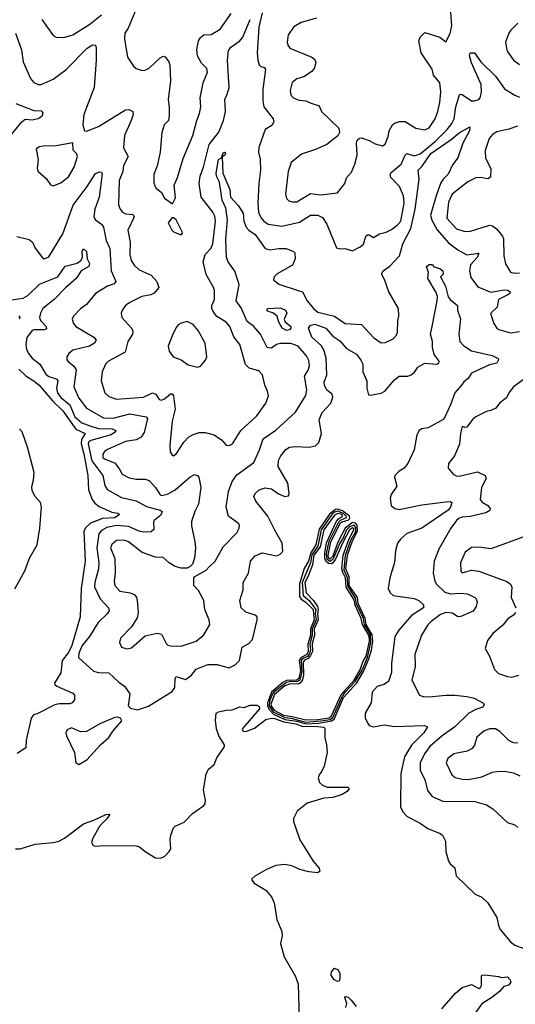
# Model space of a CAD drawing. Extents: x 2133489 to 2292442, y 756223 to 916462.
# Tile 405 of 463: x 2231121 to 2234418, y 890750 to 897295. Entities that reach past the tile are written whole.
import ezdxf

# ---------------------------------------------------------------- set-up
doc = ezdxf.new("R2010")
doc.units = 0

msp = doc.modelspace()

# ---------------------------------------------------------------- linework, layer by layer
at = {"layer": '0CON20XD'}
for points in [[(2231268.1, 897295), (2231345, 897188.8), (2231365, 897179.2), (2231415, 897176.7), (2231475, 897194.6), (2231588.9, 897265), (2231665, 897326.1)], [(2231887.5, 897345), (2231842.1, 897237.9), (2231820.8, 897205), (2231817.7, 897167.7), (2231838, 897045), (2231877.5, 896985), (2231895, 896970), (2231935, 896958), (2231955, 896959.2), (2231984, 896975), (2232055, 897040.8), (2232075, 897052), (2232088.6, 897048.6), (2232114.2, 897015), (2232120.6, 896995), (2232124.4, 896885.6), (2232108, 896765), (2232115.9, 896714.1), (2232116, 896655), (2232111.2, 896625), (2232082.2, 896595), (2232065.8, 896545), (2232055.7, 896415), (2232035.6, 896324.4), (2232014.2, 896265.8), (2232012.5, 896215), (2232017.5, 896195), (2232029.2, 896175), (2232065.5, 896145.5), (2232085, 896107.5), (2232138.3, 896071.7), (2232158.7, 896111.3), (2232149.2, 896195), (2232171.9, 896245), (2232207.9, 896372.1), (2232273.3, 896525), (2232298.6, 896625), (2232318, 896672), (2232325.5, 896715), (2232322.2, 896775), (2232341.5, 896875), (2232371.5, 896945), (2232365, 896970), (2232330.8, 897005), (2232303.8, 897053.8), (2232298.8, 897095), (2232311.1, 897155), (2232323.8, 897176.2), (2232345, 897194.2), (2232395, 897197.1), (2232455, 897231.9), (2232527.3, 897335)], [(2232136.4, 894626.4), (2232119.4, 894465), (2232123.2, 894423.2), (2232135, 894400), (2232145, 894396.7), (2232165, 894412), (2232213.8, 894486.2), (2232245, 894520.4), (2232275, 894537.7), (2232315, 894550.4), (2232355, 894550.5), (2232415.5, 894535.5), (2232463, 894503), (2232495, 894466.7), (2232515, 894463.8), (2232536.2, 894475), (2232591.4, 894565), (2232698.2, 894661.8), (2232759.4, 894745), (2232775.7, 894795), (2232770, 894825), (2232750.8, 894865), (2232735.7, 894935), (2232711.7, 894961.7), (2232648.5, 894978.5), (2232624, 895004), (2232585.6, 895135), (2232546.2, 895186.2), (2232519.5, 895255), (2232495, 895283.5), (2232433, 895323), (2232409.8, 895349.8), (2232398.4, 895375), (2232399.6, 895395), (2232417.1, 895435), (2232416.2, 895496.2), (2232409.2, 895519.2), (2232362.2, 895602.2), (2232341.8, 895685), (2232354.6, 895735), (2232392.1, 895775), (2232406.7, 895805), (2232424.7, 895955), (2232418.9, 895988.9), (2232406.4, 896016.4), (2232327.3, 896115), (2232315.9, 896205), (2232321.6, 896255), (2232344.3, 896315), (2232380.8, 896465), (2232445, 896546.5), (2232477.4, 896625), (2232490.5, 896685), (2232484.7, 896765), (2232500.8, 896800.8), (2232513.8, 896845), (2232503.4, 897026.6), (2232510.5, 897089.5), (2232525, 897113.1), (2232585, 897154.6), (2232605, 897179.4), (2232653.5, 897295)], [(2232735, 897340), (2232711.1, 897245), (2232700.5, 897075), (2232704.7, 897024.7), (2232714.1, 896994.1), (2232725, 896983.1), (2232747.2, 896977.2), (2232755.4, 896965.4), (2232739.2, 896830.8), (2232737.6, 896755), (2232744.7, 896715), (2232806.7, 896636.7), (2232810.9, 896615), (2232797.8, 896592.2), (2232754, 896565), (2232712.5, 896445), (2232710, 896415), (2232721.7, 896368.3), (2232722.5, 896295), (2232710.9, 896205), (2232704.7, 896075.3), (2232710, 896015), (2232725, 895980), (2232745.6, 895955), (2232775, 895936.2), (2232865, 895922.2), (2232981.9, 895948.1), (2233055, 895994.6), (2233105, 895996.5), (2233135, 895980), (2233164.5, 895935), (2233227.7, 895777.7), (2233255, 895770.8), (2233285, 895773.3), (2233335, 895758.8), (2233385.8, 895784.2), (2233407.6, 895802.4), (2233422.9, 895855), (2233434.2, 895865), (2233445, 895864.4), (2233475, 895846), (2233515, 895872.2), (2233558.3, 895881.7), (2233595, 895900.5), (2233635, 895930.9), (2233655.3, 895955), (2233677.5, 896075), (2233674.7, 896124.7), (2233648.2, 896185), (2233590.6, 896245), (2233585.6, 896265), (2233590.9, 896279.1), (2233659.3, 896335), (2233685.3, 896394.7), (2233695, 896404.5), (2233745, 896390.7), (2233785, 896402.4), (2233884, 896485), (2233964.8, 896565), (2233995.7, 896605), (2234010.5, 896635), (2234021.3, 896715), (2234047.1, 896795), (2234055, 896800.5), (2234065, 896798.2), (2234125, 896755.5), (2234145, 896754.6), (2234175, 896764.5), (2234184.4, 896775), (2234192.5, 896812.5), (2234189.7, 896865), (2234125, 897008.1), (2234111.7, 897055), (2234117.5, 897075), (2234145.5, 897075.5), (2234187.3, 897015), (2234285, 896919.6), (2234345, 896836.2), (2234413.6, 896793.6), (2234445, 896779.4)], [(2233095, 897305.6), (2232993.9, 897276.1), (2232943.7, 897246.3), (2232906, 897195), (2232900.8, 897145), (2232904.4, 897124.4), (2232918, 897105), (2233064, 897045), (2233079.2, 897035), (2233090.8, 897015), (2233081.1, 896975), (2233067.4, 896952.6), (2233015, 896917.8), (2232965, 896901.4), (2232932.6, 896877.4), (2232920, 896825), (2232925, 896793.3), (2232945, 896772.5), (2232979.1, 896759.1), (2233025, 896755.7), (2233052.8, 896742.8), (2233112.5, 896722.5), (2233127.8, 896685), (2233243, 896573), (2233249.2, 896545), (2233236.6, 896523.4), (2233164.6, 896465.4), (2233088.7, 896431.3), (2232995, 896400.8), (2232927.5, 896345), (2232906.9, 896285), (2232888.3, 896138.3), (2232895.5, 896105.5), (2232911.4, 896091.4), (2232935, 896083.1), (2232965, 896083.5), (2233055, 896139.6), (2233125, 896129.6), (2233235.3, 896144.7), (2233283.1, 896205), (2233295, 896243.8), (2233327.8, 896282.2), (2233350.4, 896335), (2233365.6, 896395), (2233360.8, 896475), (2233365.8, 896494.2), (2233382.2, 896507.8), (2233395, 896508.6), (2233445, 896491.9), (2233485, 896469.4), (2233535, 896456), (2233552.7, 896467.3), (2233572.4, 896517.6), (2233579.4, 896555), (2233600, 896595), (2233613.1, 896606.9), (2233648.3, 896618.3), (2233685, 896618.6), (2233755, 896574.2), (2233815, 896562.5), (2233845, 896576), (2233884.4, 896635), (2233903.1, 896685), (2233915.4, 896745), (2233921.5, 896815), (2233915.4, 896875.4), (2233874, 896925), (2233864, 896965), (2233791.2, 897075), (2233776.4, 897153.6), (2233785, 897177.5), (2233815, 897208.8), (2233915, 897178.8), (2233955, 897147.5), (2233985, 897202.5), (2233996.2, 897255), (2233989.2, 897345)], [(2234435, 897271.1), (2234387.1, 897225), (2234374.3, 897205), (2234352.9, 897145), (2234358, 897105), (2234364, 897085), (2234405.4, 897025.4), (2234445, 896995.8)], [(2231093.6, 897205), (2231133.1, 897095), (2231144, 897014), (2231193.1, 896903.1), (2231215, 896877.1), (2231244.5, 896864.5), (2231264.3, 896864.3), (2231345, 896898.5), (2231429.2, 896960.9), (2231570.6, 897105), (2231605, 897126.9), (2231625.5, 897125.5), (2231630.5, 897105), (2231629.6, 897025), (2231617.1, 896845), (2231548.6, 896665), (2231542.5, 896595), (2231552.5, 896555), (2231565, 896553.3), (2231645, 896584.4), (2231825, 896696.4), (2231847.6, 896697.6), (2231874.2, 896684.2), (2231875.7, 896665), (2231863.6, 896625), (2231819.1, 896525), (2231812.7, 896442.7), (2231843.3, 896385), (2231811.6, 896325), (2231807.3, 896285), (2231782.7, 896225), (2231779.1, 896065), (2231789.1, 896035), (2231805.3, 896015.3), (2231825, 896005.4), (2231875, 895999.4), (2231883.3, 895985), (2231840, 895895), (2231855.4, 895815), (2231854.5, 895735), (2231863.3, 895695), (2231885, 895661.9), (2231915, 895633.1), (2231995, 895596.5), (2232034.6, 895554.6), (2232046.9, 895515), (2232015, 895476.7), (2231993.4, 895466.6), (2231934.7, 895455.3), (2231853.8, 895415), (2231826, 895395), (2231803.8, 895365), (2231795.9, 895344.1), (2231800.8, 895315), (2231865.7, 895245), (2231874.4, 895225), (2231871.5, 895205), (2231840.4, 895155), (2231822.9, 895085), (2231712.5, 895025), (2231691.9, 895005), (2231668.9, 894955), (2231662.5, 894895), (2231686.7, 894815), (2231715, 894790.9), (2231765, 894772.1), (2231945, 894785.4), (2232005, 894815.4), (2232026.9, 894805), (2232049.4, 894769.4), (2232065, 894766.7), (2232085.6, 894775), (2232125, 894808.9), (2232135, 894808.6), (2232144.5, 894794.5), (2232154.6, 894705), (2232136.4, 894626.4)], [(2231095, 896737.9), (2231215, 896691.9), (2231265, 896690), (2231276.4, 896676.4), (2231268.8, 896651.2), (2231243.8, 896635), (2231205, 896626.2), (2231157.7, 896632.3), (2231125, 896605.6), (2231003.8, 896456.2)], [(2233025, 894796.2), (2233031.8, 894835), (2233014.5, 894925), (2233040.6, 894965), (2233048.5, 894995), (2233045, 895030), (2233029.6, 895059.6), (2232973.6, 895125), (2232925, 895143.3), (2232855, 895143.1), (2232830, 895135), (2232795, 895111.8), (2232767, 895117), (2232722.2, 895205), (2232678.2, 895255), (2232635, 895287.9), (2232595, 895379.1), (2232561.2, 895425), (2232580.5, 895535), (2232553.1, 895623.1), (2232506.9, 895685), (2232497.3, 895715), (2232492.2, 895835), (2232504.3, 895965), (2232491.3, 896041.3), (2232469.1, 896095), (2232464.6, 896125), (2232450.4, 896215), (2232430.3, 896255), (2232428.8, 896275), (2232444.7, 896365), (2232463.3, 896376.7), (2232475, 896409.4), (2232485, 896413.8), (2232489.7, 896409.7), (2232485.3, 896394.7), (2232467, 896383), (2232473.1, 896275), (2232518, 896165), (2232524.4, 896115), (2232575, 896060), (2232607.9, 896007.9), (2232612.6, 895955), (2232628.2, 895915), (2232645.9, 895895), (2232686.5, 895866.5), (2232755, 895773.1), (2232785, 895765.4), (2232844.2, 895774.2), (2232893.1, 895773.1), (2232942.5, 895755), (2232951.2, 895745), (2232952.5, 895705), (2232936.8, 895663.2), (2232834.6, 895605.4), (2232814.4, 895585.6), (2232810, 895565), (2232845, 895536.7), (2232974.5, 895495.5), (2233001.2, 895485), (2233034.3, 895425), (2233075.6, 895375), (2233105, 895350), (2233215, 895323.5), (2233286.7, 895275), (2233395, 895269.4), (2233475, 895182.9), (2233525, 895148), (2233555, 895149.2), (2233605.4, 895174.6), (2233625.4, 895194.6), (2233634.5, 895215.5), (2233635.5, 895295), (2233642.9, 895325), (2233640.6, 895375), (2233575.8, 895485.8), (2233548.5, 895568.5), (2233528.2, 895605), (2233537.9, 895625), (2233584.1, 895655.9), (2233647.5, 895725), (2233670, 895805), (2233723.2, 895906.8), (2233752.2, 896035), (2233778.2, 896235), (2233772.5, 896295), (2233798.3, 896321.7), (2233855.6, 896405), (2233991.3, 896498.7), (2234045, 896542.8), (2234115, 896582.5), (2234111.9, 896555), (2234067.7, 896475), (2234035, 896377.5), (2234000.3, 896329.7), (2233971.8, 896268.2), (2233938.4, 896235), (2233920.2, 896205), (2233890.6, 896125), (2233854.5, 895995), (2233862.7, 895962.7), (2233898.4, 895898.4), (2233972.1, 895812.1), (2234034.2, 895764.2), (2234095, 895730.9), (2234173.8, 895743.8), (2234163.1, 895715), (2234120, 895665), (2234113.6, 895625), (2234121.7, 895581.7), (2234168.3, 895518.3), (2234255, 895483.3), (2234345, 895499.8), (2234367.4, 895497.4), (2234382.7, 895485), (2234380.4, 895475), (2234367.8, 895465), (2234305, 895435.8), (2234297.3, 895385), (2234255.7, 895345), (2234254.2, 895335), (2234274.4, 895275), (2234294.6, 895244.6), (2234308.8, 895235), (2234385, 895214.5), (2234445, 895221.8)], [(2234431.9, 896588.1), (2234375, 896566.7), (2234295, 896550.4), (2234265, 896531.9), (2234243.3, 896505), (2234217.5, 896425), (2234220, 896375), (2234254.5, 896305), (2234252.1, 896247.9), (2234235, 896237.8), (2234185, 896246.1), (2234155, 896244.6), (2234101.9, 896218.1), (2233997.3, 896135), (2233973, 896083), (2233962.4, 895975), (2234025.6, 895905), (2234075, 895889.7), (2234112.6, 895887.4), (2234245, 895928.9), (2234265, 895924.4), (2234292.9, 895905), (2234331.9, 895855), (2234338.3, 895838.3), (2234340.6, 895725), (2234351.9, 895671.9), (2234385, 895617.1), (2234415, 895609.1), (2234445, 895611.5)], [(2231345, 896190), (2231355, 896194), (2231395, 896211.2), (2231445, 896250), (2231483.3, 896315), (2231506.7, 896385), (2231498.6, 896405), (2231477.9, 896427.9), (2231475, 896476.7), (2231365, 896456.9), (2231280, 896455), (2231251.2, 896448.8), (2231230, 896435), (2231244.2, 896365.8), (2231238.8, 896305), (2231243.8, 896285), (2231298.3, 896238.3), (2231326.1, 896196.1), (2231345, 896190)], [(2231102.8, 895852.8), (2231185, 895833.3), (2231205.6, 895815), (2231225.5, 895775.5), (2231272.6, 895712.6), (2231285, 895705.8), (2231315, 895718), (2231407.6, 895872.4), (2231477.2, 896062.7), (2231569.2, 896185), (2231625, 896272.5), (2231655, 896284.2), (2231665, 896282), (2231670.9, 896270.9), (2231651.1, 896115), (2231620.5, 896035), (2231615.6, 895985), (2231625.6, 895965), (2231664.7, 895934.7), (2231679.6, 895915), (2231696.6, 895826.6), (2231720.4, 895775), (2231730.3, 895625), (2231760, 895555), (2231750.2, 895539.8), (2231705, 895522.8), (2231625.2, 895474.8), (2231565, 895402.5), (2231525, 895372.5), (2231478.6, 895325), (2231471.1, 895305), (2231478.5, 895275), (2231495.5, 895255), (2231614.2, 895185), (2231629.2, 895165), (2231618.6, 895145), (2231585, 895125.4), (2231475, 895099.2), (2231448, 895075), (2231435.8, 895055), (2231434.4, 895035), (2231440.8, 895025), (2231481.3, 894991.3), (2231496.6, 894966.6), (2231481.1, 894855), (2231515, 894779.5), (2231565, 894712.7), (2231679.5, 894649.5), (2231744, 894646), (2231855, 894674.1), (2231962.5, 894655), (2231970.8, 894645), (2231949.2, 894550.8), (2231930.3, 894519.7), (2231897.1, 894502.9), (2231825, 894490.3), (2231705, 894437.9), (2231685.6, 894425), (2231675, 894407.5), (2231675.4, 894385.4), (2231685, 894375.5), (2231756.4, 894346.4), (2231786.9, 894303.1), (2231803.4, 894273.4), (2231849.9, 894249.9), (2231895, 894239.7), (2231955, 894241.8), (2231982.5, 894232.5), (2232025.6, 894185), (2232055, 894135.8), (2232065, 894131.8), (2232105, 894140.4), (2232155, 894168.9), (2232255, 894255.6), (2232285, 894272), (2232305, 894266), (2232313.3, 894253.3), (2232327.1, 894185), (2232311.6, 894075), (2232285.4, 894025), (2232265, 893960), (2232265, 893930), (2232287.3, 893825), (2232289.6, 893785), (2232283.6, 893716.4), (2232270.8, 893675), (2232255, 893660), (2232235, 893650), (2232195, 893649.2), (2232155, 893660.8), (2232115, 893684.2), (2232075, 893720), (2232025, 893722.5), (2231935, 893753.5), (2231844.7, 893824.7), (2231815, 893835.4), (2231765, 893832.3), (2231735, 893806.7), (2231726.1, 893785), (2231754.6, 893714.6), (2231755.4, 893615), (2231749.1, 893565), (2231753.5, 893533.5), (2231786.9, 893496.9), (2231855.4, 893485.4), (2231883.9, 893473.9), (2231897.3, 893457.3), (2231902.3, 893435), (2231908.5, 893355), (2231901.9, 893318.1), (2231865, 893258.8), (2231792.5, 893185), (2231784.3, 893155), (2231798.8, 893125), (2231835, 893114.2), (2231865, 893119.2), (2231955, 893199.2), (2232035, 893217.5), (2232065, 893210.8), (2232095, 893149.2), (2232107.3, 893137.3), (2232125, 893132.2), (2232195, 893131.4), (2232295.8, 893164.2), (2232345, 893205.7), (2232385.6, 893275), (2232382.5, 893305), (2232351.9, 893375), (2232345.7, 893434.3), (2232310.5, 893500.5), (2232280, 893535), (2232280, 893585), (2232286.4, 893593.6), (2232362.5, 893635), (2232380.9, 893659.1), (2232422.5, 893695), (2232475, 893791.2), (2232565, 893883.8), (2232582, 893915), (2232584, 893935), (2232578, 893945), (2232510, 893995), (2232493.8, 894055), (2232510.1, 894159.9), (2232534.4, 894225.6), (2232565, 894269.6), (2232677.7, 894352.3), (2232716.5, 894435), (2232741.4, 894508.6), (2232825, 894565.5), (2232955, 894686.5), (2233025, 894796.2)], [(2232195, 895864.2), (2232204, 895875), (2232202.5, 895885), (2232162.5, 895965), (2232145, 895978.8), (2232133.3, 895976.7), (2232110, 895945), (2232133.3, 895895), (2232145, 895883.8), (2232195, 895864.2)], [(2231005, 895423.3), (2231145.7, 895444.3), (2231175, 895462.1), (2231253.8, 895536.1), (2231374.4, 895585), (2231425, 895657.3), (2231504, 895676), (2231528.5, 895695), (2231539.5, 895715), (2231537.1, 895757.1), (2231545, 895772), (2231565.4, 895755), (2231570.9, 895705), (2231585.4, 895675), (2231581.8, 895655), (2231531.4, 895625), (2231497.5, 895575), (2231426.9, 895513.1), (2231351.8, 895435), (2231275, 895374.5), (2231258.8, 895345), (2231252.8, 895315), (2231260.8, 895295), (2231297.8, 895255), (2231299.5, 895240.5), (2231286.1, 895233.9), (2231215, 895233.3), (2231205, 895228.1), (2231168.3, 895181.7), (2231162.1, 895135), (2231166.4, 895105), (2231179.2, 895075), (2231205, 895045.4), (2231255.2, 895005.2), (2231295, 894938.2), (2231315, 894923.5), (2231371.8, 894905), (2231375.3, 894895), (2231365.7, 894845), (2231373.2, 894815), (2231395, 894783.5), (2231454.3, 894734.3), (2231487.5, 894655), (2231535, 894614.5), (2231601.8, 894591.8), (2231645, 894578.1), (2231736.7, 894575), (2231760.4, 894565), (2231758, 894555), (2231729.6, 894535), (2231595, 894497.3), (2231582, 894488), (2231577.6, 894475), (2231601.9, 894361.9), (2231674.7, 894265), (2231688.1, 894198.1), (2231703.3, 894173.2), (2231799.4, 894119.4), (2231895, 894097.5), (2231965, 894058.9), (2232055.7, 894035.7), (2232069.4, 894025), (2232059.3, 894000.7), (2232016.4, 893965), (2232011.2, 893955), (2232014.4, 893905.6), (2231995, 893890.5), (2231945, 893887.7), (2231915, 893894.7), (2231845, 893926.9), (2231765, 893932), (2231701, 893919), (2231665, 893899.1), (2231648.5, 893878.5), (2231635.6, 893784.4), (2231647.3, 893687.3), (2231646.5, 893645), (2231620.5, 893555), (2231620, 893525), (2231656.4, 893446.4), (2231712.7, 893385), (2231716.2, 893365), (2231702.9, 893345), (2231642.3, 893287.7), (2231585.8, 893194.2), (2231536.6, 893135), (2231514.7, 893085), (2231512.2, 893055), (2231612, 892965), (2231645.4, 892955.4), (2231715, 892954.5), (2231780.5, 892890.5), (2231818.6, 892865), (2231853.1, 892815), (2231843.8, 892733.8), (2231858.3, 892718.3), (2231905, 892707.5), (2231977.7, 892732.3), (2232113.1, 892816.9), (2232135, 892828.8), (2232154.3, 892855.7), (2232155.7, 892914.3), (2232161.4, 892928.6), (2232225, 892909.4), (2232265, 892938.9), (2232295, 892978.1), (2232371.7, 893008.3), (2232435, 893009.4), (2232515, 892987.5), (2232553.6, 893006.4), (2232582.5, 893035), (2232601.2, 893125), (2232645, 893148.8), (2232668.8, 893175), (2232701.2, 893305), (2232700, 893325), (2232687.1, 893337.1), (2232625, 893356), (2232593.8, 893385), (2232586.2, 893435), (2232607.5, 893505), (2232607.5, 893555), (2232643.3, 893616.7), (2232656.5, 893695), (2232687.8, 893732.2), (2232735, 893752.2), (2232828.3, 893731.7), (2232850.5, 893739.5), (2232866.7, 893755), (2232871.2, 893765), (2232868, 893815), (2232818, 893902), (2232771.8, 893995), (2232692.9, 894095), (2232678.6, 894125), (2232688, 894145), (2232715, 894170), (2232755, 894184.3), (2232795, 894175.7), (2232843.6, 894143.6), (2232885, 894126), (2232910, 894130), (2232913.8, 894146.2), (2232904.4, 894214.4), (2232841.4, 894325), (2232842.9, 894365), (2232857.1, 894395), (2232891.7, 894438.3), (2232915, 894454.4), (2232955, 894458.1), (2233047.3, 894452.7), (2233087.7, 894462.3), (2233110, 894485), (2233128.6, 894545), (2233112.5, 894635), (2233133.1, 894685), (2233191.4, 894745), (2233204.3, 894785), (2233198.6, 894805), (2233165, 894832.2), (2233148.5, 894865), (2233147.3, 894885), (2233163.8, 894935), (2233159.2, 895045), (2233145, 895100.6), (2233127.8, 895127.8), (2233063.2, 895185), (2233041.1, 895245), (2233056.5, 895263.5), (2233085, 895270.3), (2233156.9, 895245), (2233205, 895190.8), (2233250.7, 895160.7), (2233295, 895109.1), (2233361, 895071), (2233391.2, 895031.1), (2233402.6, 895005), (2233403.3, 894955), (2233429.1, 894895), (2233430, 894845), (2233441.9, 894801.9), (2233455, 894798.2), (2233525, 894812.5), (2233548.7, 894825), (2233615, 894900.6), (2233645, 894924.4), (2233703.7, 894926.3), (2233725, 894933.5), (2233747.4, 894952.6), (2233769.2, 894985), (2233815, 895011.4), (2233895, 895006.2), (2233908.8, 895015), (2233910, 895025), (2233878.9, 895068.9), (2233866.4, 895115), (2233866.4, 895155), (2233853.3, 895205), (2233865.3, 895255), (2233898.2, 895425), (2233899.1, 895455), (2233890.8, 895480.8), (2233836.2, 895575), (2233840, 895615), (2233827.5, 895655), (2233845, 895666.7), (2233867.5, 895667.5), (2233875, 895652.5), (2233915, 895642.1), (2233936, 895625), (2233936.7, 895603.3), (2233920, 895585), (2233953.5, 895523.5), (2233972, 895452), (2233983.3, 895435), (2234032.5, 895395), (2234033.5, 895365), (2234052.6, 895307.4), (2234040.9, 895205), (2234049.6, 895155), (2234075, 895127.5), (2234125, 895094.4), (2234263.6, 895063.6), (2234303.6, 895043.6), (2234306.7, 895035), (2234295, 895012.5), (2234245, 895000), (2234126.9, 894945), (2234105, 894909.2), (2234075, 894888.6), (2234059.2, 894865), (2234014.3, 894815), (2233986.2, 894735), (2233941.1, 894638.9), (2233838.5, 894581.5), (2233795.7, 894574.3), (2233777.8, 894565), (2233762.7, 894535), (2233744.6, 894435.4), (2233703.1, 894345), (2233679.2, 894315), (2233645, 894294.3), (2233616.2, 894265), (2233614, 894255), (2233630, 894195), (2233591.7, 894138.3), (2233584.2, 894115), (2233592.5, 894065), (2233616.7, 894045), (2233645, 894038.1), (2233795, 894070.5), (2233955, 894090.5), (2233985, 894092), (2233995.6, 894085.6), (2233986.2, 894055), (2233970.5, 894035), (2233795.6, 893915), (2233695, 893880.4), (2233655.4, 893845), (2233634.5, 893815), (2233620.9, 893765), (2233613.9, 893686.1), (2233583.2, 893585), (2233572.2, 893515), (2233584.3, 893485), (2233605, 893466.7), (2233745, 893447.3), (2233776.2, 893435), (2233807.5, 893405), (2233807.5, 893385), (2233727.5, 893335), (2233641.9, 893238.1), (2233615.5, 893195), (2233593.7, 893016.3), (2233593.6, 892955), (2233573.1, 892896.9), (2233543.4, 892876.6), (2233497.9, 892862.1), (2233465.6, 892825), (2233458.6, 892755), (2233418, 892685), (2233420, 892655), (2233435.8, 892615.8), (2233445, 892604), (2233475, 892594.3), (2233545, 892607.5), (2233615, 892597.7), (2233814.4, 892604.4), (2233833.8, 892595), (2233809.6, 892555), (2233726.9, 892473.1), (2233679.6, 892395), (2233656.8, 892285), (2233653.8, 892063.8), (2233669.1, 892029.1), (2233698.3, 891998.3), (2233784, 891954), (2233835, 891918.6), (2233916.8, 891886.8), (2233933.3, 891875), (2233954, 891835), (2233956, 891765), (2233972.7, 891702.7), (2233983.3, 891685), (2234015, 891657.5), (2234024.3, 891604.3), (2234151.4, 891481.4), (2234195, 891463.3), (2234235.8, 891425.8), (2234295, 891326.7), (2234305.6, 891275), (2234317.6, 891247.6), (2234385, 891165.7), (2234414, 891144), (2234475, 891122.3)], [(2232895, 895229.8), (2232867.5, 895245), (2232844.3, 895285), (2232833.8, 895325), (2232805, 895347.1), (2232773.8, 895355), (2232764.2, 895365), (2232770, 895375), (2232855, 895380), (2232889.1, 895365), (2232898.7, 895345), (2232880, 895305), (2232887.5, 895287.5), (2232925.4, 895255), (2232925.4, 895245), (2232915, 895232.8), (2232895, 895229.8)], [(2231115.8, 895325.8), (2231122.2, 895315), (2231119.1, 895305)], [(2232305, 894985.6), (2232325, 894992.5), (2232357.3, 895032.7), (2232366, 895055), (2232354.3, 895145), (2232308.8, 895228.8), (2232275, 895269.2), (2232235, 895288), (2232195, 895278), (2232175, 895266.2), (2232161.2, 895248.8), (2232136.1, 895193.9), (2232110, 895125), (2232115, 895092.5), (2232143.2, 895053.2), (2232195, 895032.9), (2232240.9, 895000.9), (2232305, 894985.6)], [(2231115, 894972.2), (2231164.5, 894925), (2231215, 894895.2), (2231251.6, 894865), (2231340.5, 894760.5), (2231408.1, 894695), (2231494, 894574), (2231557.5, 894545), (2231532.1, 894505), (2231530, 894475), (2231548.8, 894408.8), (2231575.2, 894264.8), (2231579.7, 894169.7), (2231602.6, 894105), (2231621.5, 894081.5), (2231650.1, 894060.1), (2231735, 894022.4), (2231773.8, 894015), (2231784.4, 894005), (2231755, 893984.5), (2231671.5, 893978.5)], [(2234495, 894919.6), (2234405.9, 894854.1), (2234374.4, 894815), (2234357.8, 894782.2), (2234313.4, 894746.6), (2234286.9, 894713.1), (2234255, 894696.9), (2234225, 894690.8), (2234155, 894654.4), (2234133.3, 894636.7), (2234095, 894586.2), (2234085, 894583.3), (2234065, 894590), (2234052.5, 894545), (2234047.1, 894472.9), (2234012, 894395), (2233972.5, 894345), (2233972, 894315), (2234003.4, 894273.4), (2234025, 894262.5), (2234045, 894261.4), (2234165, 894289.4), (2234216.7, 894265), (2234224, 894245), (2234191.8, 894185), (2234184.5, 894105), (2234197.6, 894087.6), (2234234.2, 894065), (2234251.2, 894045), (2234247, 894033), (2234222.1, 894017.9), (2234118, 893992), (2234065, 893988.5), (2234045, 893981.1), (2234026.2, 893965), (2233989.2, 893915), (2233907.8, 893775), (2233878.9, 893695), (2233871.2, 893615), (2233881.5, 893565), (2233891.5, 893545), (2233949.3, 893489.3), (2233985, 893477.8), (2234053.7, 893483.7), (2234098.9, 893478.9), (2234148, 893455), (2234157.5, 893445), (2234162.9, 893425), (2234157.5, 893395), (2234136.2, 893363.8), (2234055, 893327.8), (2234035, 893325.6), (2233999.3, 893349.3), (2233955, 893354.8), (2233918.9, 893341.1), (2233857.7, 893295), (2233836.6, 893273.4), (2233792.7, 893205), (2233750, 893075), (2233750.6, 892995), (2233728.9, 892905), (2233781.2, 892805), (2233805, 892795.7), (2233845, 892793.1), (2233955, 892805.6), (2234015, 892805.6), (2234095, 892796), (2234144.7, 892784.7), (2234202, 892755), (2234210, 892745), (2234201.4, 892725), (2234155, 892710.4), (2234108.2, 892685), (2234015, 892593.9), (2233932.1, 892535), (2233848.5, 892465), (2233812.8, 892415), (2233785.8, 892355), (2233785.3, 892305), (2233815.4, 892245), (2233832.5, 892172.5), (2233865, 892130.6), (2233935, 892100), (2234147.4, 892097.4), (2234225, 892075.7), (2234268.6, 892048.6), (2234365, 891958.8), (2234413.9, 891943.9), (2234433.3, 891925)], [(2231088.5, 893511.5), (2231155, 893631.4), (2231187.3, 893715), (2231238.4, 893805), (2231256, 893915), (2231266.5, 894055), (2231258.8, 894085), (2231225.5, 894125), (2231203.8, 894163.8), (2231201.7, 894191.7), (2231213.9, 894235), (2231218.2, 894285), (2231173.7, 894453.6), (2231137.9, 894555), (2231120, 894575)], [(2233025, 892614.8), (2233111.5, 892618.5), (2233194.8, 892635.2), (2233213.4, 892646.6), (2233275, 892788.7), (2233362.6, 892887.4), (2233406.8, 892963.2), (2233442.8, 893047.3), (2233460.1, 893105), (2233470.2, 893165), (2233466.6, 893206.6), (2233426.1, 893275), (2233419.9, 893315), (2233372.2, 893415), (2233367.1, 893455), (2233313.4, 893535), (2233312.6, 893592.6), (2233289.6, 893645), (2233302.3, 893735), (2233335, 893830.3), (2233368.2, 893895), (2233364.8, 893935), (2233355, 893947.5), (2233335, 893951.8), (2233285, 893915), (2233237.8, 893822.2), (2233205, 893728.7), (2233185, 893709.3), (2233175, 893720.7), (2233173.7, 893735), (2233191.2, 893825), (2233255, 893949.9), (2233265, 893957.9), (2233309.7, 893970.3), (2233316.7, 893983.3), (2233313.8, 893995), (2233269.3, 894029.3), (2233235, 894041.4), (2233220.6, 894039.4), (2233180.9, 894009.1), (2233112, 893908), (2233091, 893805), (2233058.5, 893751.5), (2233042, 893695), (2233013.7, 893646.3), (2232981.2, 893545), (2232981.7, 893461.7), (2232993.7, 893443.7), (2233025, 893423.1), (2233072.3, 893375), (2233078.2, 893318.2), (2233078.8, 893305), (2233055, 893245), (2233055, 893205), (2233038.8, 893145), (2233040.4, 893095), (2233030.9, 893075), (2232993.5, 893056.5), (2232980.5, 893035), (2232988, 892968), (2232977.1, 892915), (2232965, 892905), (2232895, 892902.1), (2232870.9, 892889.1), (2232795.6, 892825), (2232769, 892755), (2232769.4, 892735), (2232779.5, 892709.5), (2232809.2, 892679.2), (2232885, 892644.1), (2232965, 892632.4), (2233025, 892614.8)], [(2233025, 892626), (2233125, 892634.6), (2233185.8, 892644.2), (2233205, 892656.8), (2233265.8, 892795), (2233286.6, 892825), (2233353.4, 892895), (2233398, 892972), (2233434, 893055), (2233457.6, 893155), (2233455.4, 893205.4), (2233414.8, 893275), (2233407.3, 893315), (2233362, 893412), (2233355, 893450.1), (2233302.8, 893532.8), (2233302.3, 893585), (2233278.9, 893635), (2233288.2, 893735), (2233324.1, 893835.9), (2233356.1, 893893.9), (2233357.4, 893917.4), (2233345, 893935.9), (2233315.7, 893925), (2233295.5, 893905), (2233273.8, 893856.2), (2233249.9, 893815), (2233205, 893706), (2233185, 893692.9), (2233167.3, 893707.3), (2233162.7, 893745), (2233180.5, 893829.5), (2233243.6, 893956.4), (2233255, 893968.1), (2233295.2, 893985), (2233293.5, 893995), (2233275, 894013.2), (2233235, 894027.8), (2233215, 894021.3), (2233196.8, 894005), (2233127.4, 893905), (2233103.8, 893795), (2233065, 893737.1), (2233054.4, 893685.6), (2232999.1, 893555), (2233007.3, 893467.3), (2233045.7, 893435), (2233090.6, 893375), (2233087.2, 893345), (2233092.8, 893305), (2233066.6, 893245), (2233067, 893205), (2233052.1, 893145), (2233056.1, 893105), (2233048.2, 893081.8), (2233035, 893062.5), (2233005, 893048.8), (2232993.8, 893035), (2232998.7, 892961.3), (2232985.3, 892904.7), (2232965, 892892.7), (2232925, 892895), (2232895, 892889.6), (2232813.3, 892826.7), (2232803, 892815), (2232782.9, 892765), (2232780.8, 892735), (2232806.6, 892695), (2232885, 892655.6), (2232925, 892651.7), (2233025, 892626)], [(2231671.5, 893978.5), (2231591.7, 893948.3), (2231561, 893919), (2231548.7, 893895), (2231557.5, 893695), (2231529.6, 893515), (2231523.1, 893325), (2231468.5, 893135), (2231445, 893089.3), (2231403.7, 893035), (2231395.5, 892954.5), (2231351.9, 892885), (2231354.3, 892875), (2231368.8, 892865), (2231475, 892819.2), (2231486, 892805), (2231486.2, 892775), (2231470, 892755), (2231455, 892748.6), (2231385, 892748.1), (2231355, 892741.9), (2231238.7, 892681.3), (2231212.5, 892675), (2231197.6, 892652.4), (2231164.5, 892505), (2231162.5, 892455), (2231105, 892416.7)], [(2233025, 892640.2), (2233105, 892643.3), (2233178.9, 892655), (2233195, 892666.8), (2233259.4, 892810.6), (2233345, 892904.2), (2233385, 892973.6), (2233402.7, 893027.3), (2233425, 893064.9), (2233446.7, 893165), (2233445, 893198.9), (2233400.9, 893275), (2233393.4, 893315), (2233352.4, 893402.4), (2233345, 893439), (2233293, 893523), (2233289, 893585), (2233269.9, 893619.9), (2233264.4, 893645), (2233273.3, 893736.7), (2233310.2, 893839.8), (2233345, 893907.5), (2233335, 893918.3), (2233314.8, 893905), (2233270.8, 893819.2), (2233222, 893708), (2233204.7, 893685.3), (2233195, 893678.5), (2233175, 893679.6), (2233160.8, 893690.8), (2233151.5, 893711.5), (2233150.4, 893749.6), (2233161.7, 893818.3), (2233229.4, 893960.6), (2233242.5, 893977.5), (2233269, 893995), (2233265, 894005.1), (2233237.4, 894012.6), (2233215, 894001.9), (2233144.9, 893905), (2233120, 893790), (2233078.7, 893735), (2233068.3, 893671.7), (2233039.8, 893595), (2233018, 893555), (2233027.4, 893485), (2233075.4, 893435.4), (2233101.7, 893395), (2233106.2, 893376.2), (2233102.4, 893345), (2233107.2, 893305), (2233080.8, 893245), (2233081.3, 893205), (2233066.2, 893146.2), (2233067.8, 893095), (2233055, 893068.9), (2233040.4, 893049.6), (2233015, 893037.9), (2233006.3, 893025), (2233009.1, 892940.9), (2233002.5, 892907.5), (2232990.8, 892889.2), (2232975, 892879.3), (2232921.5, 892881.5), (2232885, 892868), (2232815, 892810.4), (2232791.8, 892745), (2232795, 892729.9), (2232814.2, 892705), (2232875, 892672), (2232933.8, 892663.8), (2233025, 892640.2)], [(2234485, 893862.9), (2234334.5, 893805.5), (2234255, 893776.9), (2234175, 893789.4), (2234125, 893786.9), (2234083.5, 893755), (2234052.7, 893685), (2234055, 893630), (2234065, 893618.8), (2234125, 893636.7), (2234175, 893630), (2234360.2, 893560.2), (2234382.9, 893545), (2234394.5, 893525), (2234390, 893455), (2234421.9, 893385)], [(2234419.2, 893355), (2234405, 893337.1), (2234368.6, 893311.4), (2234335, 893271.4), (2234268, 893215), (2234232.3, 893167.7), (2234216.7, 893115), (2234246, 893065), (2234278, 892975), (2234305, 892950), (2234365, 892929.2), (2234395, 892925.8), (2234441.7, 892938.3)], [(2231093.4, 891783.4), (2231125, 891784.4), (2231224.2, 891815.7), (2231344.3, 891825.7), (2231382.5, 891835), (2231420.6, 891855), (2231545, 891948.9), (2231615.6, 891974.4), (2231695, 892011.2), (2231720, 892015), (2231703.3, 891985), (2231654.4, 891935.6), (2231607.5, 891855), (2231598.9, 891825), (2231611.2, 891805), (2231625, 891800.9), (2231683.2, 891806.8), (2231895, 891803.2), (2231917.6, 891797.6), (2231955, 891765.6), (2232025, 891723.9), (2232055, 891722.5), (2232085, 891733.8), (2232115.8, 891765), (2232125.7, 891784.3), (2232122, 891845), (2232126.2, 891875), (2232145, 891922.5), (2232156.4, 891933.6), (2232215, 891962), (2232270.5, 892019.5), (2232345, 892072.3), (2232354.6, 892085), (2232357.4, 892105), (2232343.8, 892175), (2232360.9, 892279.1), (2232377, 892313), (2232415.6, 892345), (2232432.3, 892387.7), (2232473.3, 892446.7), (2232484.5, 892465), (2232483.3, 892475), (2232445.6, 892535), (2232430.7, 892580.7), (2232423.4, 892636.6), (2232428.6, 892685), (2232443.3, 892695), (2232495, 892706.4), (2232535, 892706.7), (2232585, 892728.6), (2232615, 892723.1), (2232655, 892738.9), (2232698.3, 892738.3), (2232715, 892728.8), (2232716.7, 892715), (2232605.8, 892585), (2232600, 892575), (2232607.5, 892565), (2232625, 892563.3), (2232684, 892585), (2232757.5, 892642.5), (2232795, 892651.3), (2232815, 892650), (2232877.1, 892627.1), (2232958.9, 892615), (2233005, 892597), (2233085, 892599.3), (2233145, 892593.1), (2233151.5, 892585), (2233150.8, 892520.9), (2233161.9, 892475), (2233165.3, 892425), (2233146.9, 892333.1), (2233131.1, 892298.9), (2233112.5, 892275), (2233107.5, 892255), (2233115.6, 892225), (2233135, 892207.5), (2233165.5, 892194.5), (2233303.6, 892193.6), (2233313.3, 892185), (2233298.8, 892165), (2233265.4, 892144.6), (2233205, 892124), (2233145, 892120.6), (2233033.6, 892086.4), (2232966.1, 892033.9), (2232942.5, 891985), (2232942.5, 891965), (2232984.1, 891844.1), (2233072.7, 891702.7), (2233113.3, 891655), (2233116.7, 891635), (2233105, 891623.8), (2233045, 891631.2), (2232985, 891647.1), (2232930.5, 891670.5), (2232885, 891679.6), (2232825, 891673.1), (2232763.7, 891646.4), (2232685, 891602.7), (2232664.3, 891585), (2232664.5, 891575), (2232681.3, 891555), (2232758.2, 891508.2), (2232796.2, 891465), (2232814.4, 891424.4), (2232832.4, 891315), (2232864, 891234), (2232866.8, 891205), (2232856.3, 891155), (2232880.4, 891065), (2232956.7, 890935), (2232973.9, 890885), (2232979.6, 890655)], [(2231515, 892344.2), (2231567.5, 892375), (2231661.7, 892478.3), (2231715, 892523.3), (2231742.7, 892567.3), (2231800, 892635), (2231793, 892653), (2231775, 892660), (2231755, 892655.7), (2231655, 892614.4), (2231565, 892563.8), (2231525, 892561.5), (2231465, 892587.5), (2231437.5, 892575), (2231428.8, 892555), (2231432, 892535), (2231486, 892425), (2231493.8, 892355), (2231515, 892344.2)], [(2234435, 892485.8), (2234405, 892487.5), (2234373.4, 892503.4), (2234315, 892564), (2234285, 892581.4), (2234245, 892580.6), (2234208.8, 892565), (2234161.4, 892525), (2234146.9, 892473.1), (2234130.3, 892449.7), (2234097.2, 892432.8), (2234008.8, 892415), (2233968.8, 892385), (2233957.5, 892355), (2233995.7, 892275), (2234018.5, 892258.5), (2234065, 892246.2), (2234105, 892244.7), (2234195, 892261.8), (2234265, 892292.5), (2234295, 892298.1), (2234345, 892298.9), (2234405, 892288.5), (2234448.3, 892268.3)], [(2233235, 890902.5), (2233210, 890915), (2233193.3, 890945), (2233194, 890966), (2233215, 890990), (2233239.3, 890979.3), (2233251.2, 890955), (2233250.5, 890919.5), (2233245, 890907.5), (2233235, 890902.5)], [(2233929.3, 890720.7), (2234019.6, 890825), (2234065, 890862.5), (2234125, 890881.5), (2234175, 890856.2), (2234185, 890861.2), (2234192, 890875), (2234192.9, 890937.1), (2234196.4, 890943.6), (2234214, 890946), (2234305, 890936), (2234325, 890927.5), (2234365, 890932.5), (2234383.8, 890913.8), (2234386.7, 890895), (2234372.1, 890877.9), (2234341.7, 890868.3), (2234313.3, 890835), (2234260.6, 890795), (2234195.6, 890754.4), (2234120.1, 890649.9)], [(2233290.5, 890729.5), (2233296.2, 890755), (2233283.8, 890795), (2233288.3, 890801.7), (2233305, 890797.5), (2233325, 890777.5), (2233358.8, 890735)]]:
    msp.add_lwpolyline(points, dxfattribs=at)

doc.saveas('drawing.dxf')
